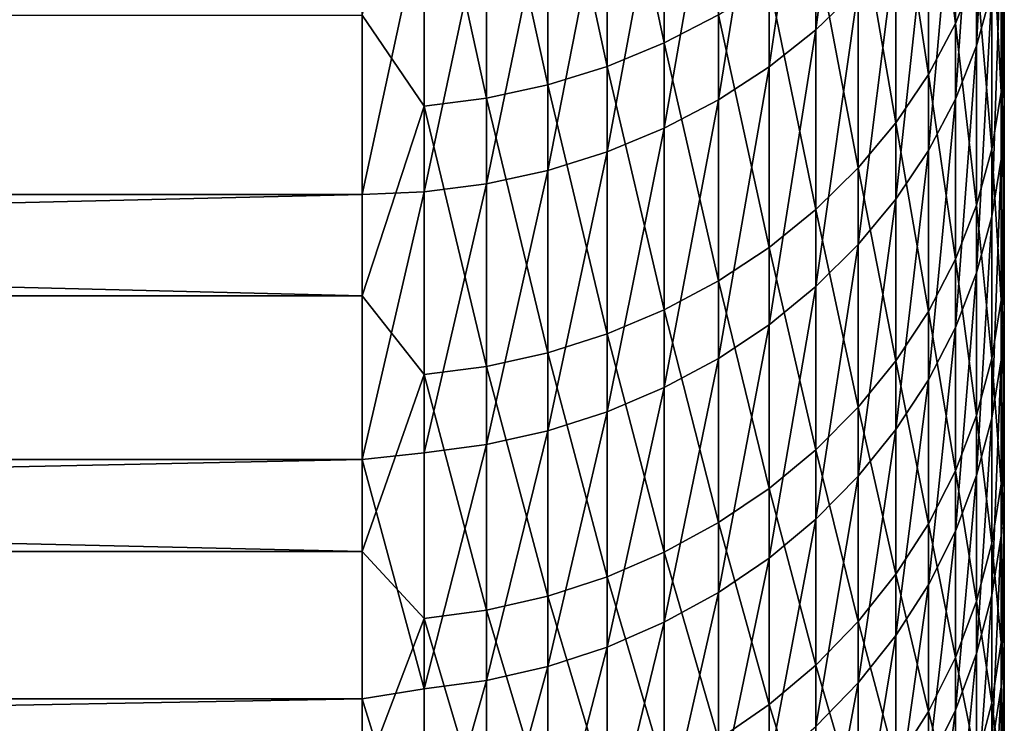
# Model space of a CAD drawing. Header units: metres. Extents: x -2 to 78, y -85 to 85.
# Tile 281 of 500: x 36.1 to 38.4, y 2.59 to 4.23. Entities that reach past the tile are written whole.
import ezdxf

# ---------------------------------------------------------------- set-up
doc = ezdxf.new("R2010")
doc.units = ezdxf.units.M
doc.layers.add('solid_20004802', color=7, linetype='CONTINUOUS')

msp = doc.modelspace()

# ---------------------------------------------------------------- linework, layer by layer
at = {"layer": 'solid_20004802'}
for points in [[(38.400002, 7.815601, 11.026788), (38.400002, 4.271861, 10.750716), (38.400002, 4.011542, 10.156479)], [(38.400002, 7.276263, 9.97641), (38.400002, 7.815601, 11.026788), (38.400002, 4.011542, 10.156479)], [(38.400002, 7.582482, -10.588888), (38.400002, 3.981, -10.084152), (38.400002, 4.239871, -10.679793)], [(38.400002, 7.582482, -10.588888), (38.400002, 7.064238, -9.523328), (38.400002, 3.981, -10.084152)], [(38.400002, 7.276263, 9.97641), (38.400002, 4.011542, 10.156479), (38.400002, 3.765696, 9.555083)], [(38.400002, 7.276263, 9.97641), (38.400002, 3.765696, 9.555083), (38.400002, 3.535, 8.947975)], [(38.400002, 6.79121, 8.898605), (38.400002, 7.276263, 9.97641), (38.400002, 3.535, 8.947975)], [(38.400002, 7.064238, -9.523328), (38.400002, 3.737086, -9.48223), (38.400002, 3.981, -10.084152)], [(38.400002, 7.064238, -9.523328), (38.400002, 6.601707, -8.432806), (38.400002, 3.737086, -9.48223)], [(38.400002, 6.79121, 8.898605), (38.400002, 3.535, 8.947975), (38.400002, 3.319525, 8.335174)], [(38.400002, 6.361163, 7.794914), (38.400002, 6.79121, 8.898605), (38.400002, 3.319525, 8.335174)], [(38.400002, 6.601707, -8.432806), (38.400002, 3.294473, -8.260715), (38.400002, 3.508101, -8.87404)], [(38.400002, 6.601707, -8.432806), (38.400002, 6.195965, -7.320082), (38.400002, 3.294473, -8.260715)], [(38.400002, 6.601707, -8.432806), (38.400002, 3.508101, -8.87404), (38.400002, 3.737086, -9.48223)], [(38.400002, 6.361163, 7.794914), (38.400002, 3.319525, 8.335174), (38.400002, 3.119201, 7.71666)], [(38.400002, 6.361163, 7.794914), (38.400002, 3.119201, 7.71666), (38.400002, 2.934484, 7.093831)], [(38.400002, 5.988379, 6.669883), (38.400002, 6.361163, 7.794914), (38.400002, 2.934484, 7.093831)], [(38.400002, 6.195965, -7.320082), (38.400002, 2.913343, -7.018644), (38.400002, 3.09623, -7.642247)], [(38.400002, 6.195965, -7.320082), (38.400002, 5.847909, -6.187472), (38.400002, 2.913343, -7.018644)], [(38.400002, 6.195965, -7.320082), (38.400002, 3.09623, -7.642247), (38.400002, 3.294473, -8.260715)], [(38.400002, 5.988379, 6.669883), (38.400002, 2.934484, 7.093831), (38.400002, 2.765447, 6.466793)], [(38.400002, 5.988379, 6.669883), (38.400002, 2.765447, 6.466793), (38.400002, 2.612018, 5.835438)], [(38.400002, 5.67417, 5.52783), (38.400002, 5.988379, 6.669883), (38.400002, 2.612018, 5.835438)], [(38.400002, 5.847909, -6.187472), (38.400002, 2.594692, -5.759517), (38.400002, 2.746154, -6.391069)], [(38.400002, 5.847909, -6.187472), (38.400002, 5.558735, -5.038735), (38.400002, 2.594692, -5.759517)], [(38.400002, 5.847909, -6.187472), (38.400002, 2.746154, -6.391069), (38.400002, 2.913343, -7.018644)], [(38.400002, 5.67417, 5.52783), (38.400002, 2.612018, 5.835438), (38.400002, 2.474448, 5.200836)], [(38.400002, 5.67417, 5.52783), (38.400002, 2.474448, 5.200836), (38.400002, 2.352754, 4.562951)], [(38.400002, 5.419191, 4.371161), (38.400002, 5.67417, 5.52783), (38.400002, 2.352754, 4.562951)], [(38.400002, 5.558735, -5.038735), (38.400002, 2.339112, -4.485678), (38.400002, 2.458927, -5.123992)], [(38.400002, 5.558735, -5.038735), (38.400002, 5.329101, -3.876831), (38.400002, 2.339112, -4.485678)], [(38.400002, 5.558735, -5.038735), (38.400002, 2.458927, -5.123992), (38.400002, 2.594692, -5.759517)], [(38.400002, 5.419191, 4.371161), (38.400002, 2.352754, 4.562951), (38.400002, 2.24692, 3.921818)], [(38.400002, 5.419191, 4.371161), (38.400002, 2.24692, 3.921818), (38.400002, 2.157144, 3.278614)], [(38.400002, 5.224083, 3.202677), (38.400002, 5.419191, 4.371161), (38.400002, 2.157144, 3.278614)], [(38.400002, 5.329101, -3.876831), (38.400002, 2.235276, -3.844565), (38.400002, 2.339112, -4.485678)], [(38.400002, 5.329101, -3.876831), (38.400002, 5.159521, -2.704159), (38.400002, 2.235276, -3.844565)], [(38.400002, 5.224083, 3.202677), (38.400002, 2.157144, 3.278614), (38.400002, 2.083457, 2.63331)], [(38.400002, 5.089424, 2.025978), (38.400002, 5.224083, 3.202677), (38.400002, 2.083457, 2.63331)], [(38.400002, 5.159521, -2.704159), (38.400002, 2.075618, -2.555177), (38.400002, 2.14739, -3.200663)], [(38.400002, 5.159521, -2.704159), (38.400002, 5.050602, -1.524588), (38.400002, 2.075618, -2.555177)], [(38.400002, 5.159521, -2.704159), (38.400002, 2.14739, -3.200663), (38.400002, 2.235276, -3.844565)], [(38.400002, 5.089424, 2.025978), (38.400002, 2.083457, 2.63331), (38.400002, 2.025828, 1.985935)], [(38.400002, 5.089424, 2.025978), (38.400002, 2.025828, 1.985935), (38.400002, 1.984371, 1.337748)], [(38.400002, 5.015474, 0.843535), (38.400002, 5.089424, 2.025978), (38.400002, 1.984371, 1.337748)], [(38.400002, 5.050602, -1.524588), (38.400002, 1.980478, -1.259451), (38.400002, 2.019991, -1.908106)], [(38.400002, 5.050602, -1.524588), (38.400002, 5.002542, -0.341219), (38.400002, 1.980478, -1.259451)], [(38.400002, 5.050602, -1.524588), (38.400002, 2.019991, -1.908106), (38.400002, 2.075618, -2.555177)], [(38.400002, 5.015474, 0.843535), (38.400002, 1.984371, 1.337748), (38.400002, 1.959121, 0.688774)], [(38.400002, 5.015474, 0.843535), (38.400002, 1.959121, 0.688774), (38.400002, 1.950043, 0.038989)], [(38.400002, 5.002542, -0.341219), (38.400002, 5.015474, 0.843535), (38.400002, 1.950043, 0.038989)], [(38.400002, 5.002542, -0.341219), (38.400002, 1.950043, 0.038989), (38.400002, 1.957153, -0.610418)], [(38.400002, 5.002542, -0.341219), (38.400002, 1.957153, -0.610418), (38.400002, 1.980478, -1.259451)], [(38.058956, 4.956393, 14.075331), (37.95993, 4.207518, 12.997892), (38.058956, 4.303276, 12.94558)], [(38.058956, 4.956393, 14.075331), (37.95993, 4.863274, 14.132209), (37.95993, 4.207518, 12.997892)], [(38.371151, 4.882036, 12.629401), (38.335323, 4.756604, 12.697926), (38.335323, 4.170267, 11.56013)], [(38.371151, 4.298863, 11.497746), (38.371151, 4.882036, 12.629401), (38.335323, 4.170267, 11.56013)], [(37.605797, 4.855829, -14.617113), (37.605797, 4.176654, -13.481871), (37.472527, 4.802679, -14.650681)], [(37.732254, 4.24248, -13.444619), (37.605797, 4.176654, -13.481871), (37.605797, 4.855829, -14.617113)], [(37.95993, 4.863274, 14.132209), (37.850677, 4.120748, 13.045295), (37.95993, 4.207518, 12.997892)], [(37.95993, 4.863274, 14.132209), (37.850677, 4.778896, 14.183748), (37.850677, 4.120748, 13.045295)], [(38.285648, 4.828636, -13.112907), (38.285648, 4.222166, -11.978107), (38.222603, 4.712728, -13.178501)], [(38.335323, 4.346058, -11.915696), (38.285648, 4.222166, -11.978107), (38.285648, 4.828636, -13.112907)], [(37.472527, 4.802679, -14.650681), (37.472527, 4.121944, -13.512831), (37.333736, 4.76084, -14.677105)], [(37.605797, 4.176654, -13.481871), (37.472527, 4.121944, -13.512831), (37.472527, 4.802679, -14.650681)], [(37.850677, 4.778896, 14.183748), (37.732254, 4.043804, 13.08733), (37.850677, 4.120748, 13.045295)], [(37.850677, 4.778896, 14.183748), (37.732254, 4.704072, 14.229451), (37.732254, 4.043804, 13.08733)], [(37.333736, 4.76084, -14.677105), (37.333736, 4.078878, -13.537203), (37.190758, 4.730718, -14.696129)], [(37.472527, 4.121944, -13.512831), (37.333736, 4.078878, -13.537203), (37.333736, 4.76084, -14.677105)], [(38.335323, 4.756604, 12.697926), (38.285648, 4.634861, 12.764433), (38.285648, 4.045454, 11.620679)], [(38.335323, 4.170267, 11.56013), (38.335323, 4.756604, 12.697926), (38.285648, 4.045454, 11.620679)], [(37.190758, 4.730718, -14.696129), (37.190758, 4.047871, -13.554749), (37.044975, 4.712601, -14.707571)], [(37.333736, 4.078878, -13.537203), (37.190758, 4.047871, -13.554749), (37.190758, 4.730718, -14.696129)], [(37.044975, 4.712601, -14.707571), (37.044975, 4.029222, -13.565303), (36.900002, 4.241304, -13.947289)], [(37.190758, 4.047871, -13.554749), (37.044975, 4.029222, -13.565303), (37.044975, 4.712601, -14.707571)], [(37.732254, 4.704072, 14.229451), (37.605797, 3.977427, 13.123591), (37.732254, 4.043804, 13.08733)], [(37.732254, 4.704072, 14.229451), (37.605797, 4.639525, 14.268877), (37.605797, 3.977427, 13.123591)], [(38.222603, 4.712728, -13.178501), (38.222603, 4.103224, -12.038025), (38.146793, 4.602762, -13.240731)], [(38.285648, 4.222166, -11.978107), (38.222603, 4.103224, -12.038025), (38.222603, 4.712728, -13.178501)], [(37.605797, 4.639525, 14.268877), (37.472527, 4.585878, 14.301645), (37.472527, 3.92226, 13.153729)], [(37.605797, 4.639525, 14.268877), (37.472527, 3.92226, 13.153729), (37.605797, 3.977427, 13.123591)], [(38.285648, 4.634861, 12.764433), (38.222603, 4.517984, 12.828283), (38.222603, 3.925628, 11.678807)], [(38.285648, 4.045454, 11.620679), (38.285648, 4.634861, 12.764433), (38.222603, 3.925628, 11.678807)], [(38.146793, 4.602762, -13.240731), (38.146793, 3.99038, -12.09487), (38.058956, 4.499801, -13.298999)], [(38.222603, 4.103224, -12.038025), (38.146793, 3.99038, -12.09487), (38.146793, 4.602762, -13.240731)], [(38.392776, 4.603877, -11.78582), (38.392776, 4.061785, -10.641711), (38.371151, 4.473706, -11.851394)], [(38.400002, 4.239871, -10.679793), (38.392776, 4.061785, -10.641711), (38.392776, 4.603877, -11.78582)], [(37.472527, 4.585878, 14.301645), (37.333736, 4.543649, 14.32744), (37.333736, 3.878834, 13.177453)], [(37.472527, 4.585878, 14.301645), (37.333736, 3.878834, 13.177453), (37.472527, 3.92226, 13.153729)], [(37.333736, 4.543649, 14.32744), (37.190758, 4.513245, 14.346011), (37.190758, 3.847568, 13.194534)], [(37.333736, 4.543649, 14.32744), (37.190758, 3.847568, 13.194534), (37.333736, 3.878834, 13.177453)], [(38.400002, 4.546426, 11.337314), (38.392776, 4.430001, 11.43413), (38.392776, 3.905104, 10.28203)], [(38.400002, 4.271861, 10.750716), (38.400002, 4.546426, 11.337314), (38.392776, 3.905104, 10.28203)], [(37.190758, 4.513245, 14.346011), (37.044975, 4.494958, 14.357181), (37.044975, 3.828763, 13.204807)], [(37.190758, 4.513245, 14.346011), (37.044975, 3.828763, 13.204807), (37.190758, 3.847568, 13.194534)], [(38.222603, 4.517984, 12.828283), (38.146793, 4.407099, 12.888861), (38.146793, 3.811946, 11.733956)], [(38.222603, 3.925628, 11.678807), (38.222603, 4.517984, 12.828283), (38.146793, 3.811946, 11.733956)], [(36.900002, 4.499817, 14.378592), (10.5, 4.500099, 14.379035), (10.5, 3.8226, 13.208174)], [(36.900002, 3.8226, 13.208174), (36.900002, 4.499817, 14.378592), (10.5, 3.8226, 13.208174)], [(37.044975, 4.494958, 14.357181), (36.900002, 4.499817, 14.378592), (36.900002, 3.8226, 13.208174)], [(37.044975, 4.494958, 14.357181), (36.900002, 3.8226, 13.208174), (37.044975, 3.828763, 13.204807)], [(38.058956, 4.499801, -13.298999), (38.058956, 3.884724, -12.148094), (37.95993, 4.404836, -13.352739)], [(38.146793, 3.99038, -12.09487), (38.058956, 3.884724, -12.148094), (38.058956, 4.499801, -13.298999)], [(38.371151, 4.473706, -11.851394), (38.371151, 3.928598, -10.700919), (38.335323, 4.346058, -11.915696)], [(38.392776, 4.061785, -10.641711), (38.371151, 3.928598, -10.700919), (38.371151, 4.473706, -11.851394)], [(38.392776, 4.430001, 11.43413), (38.371151, 4.298863, 11.497746), (38.371151, 3.771046, 10.339237)], [(38.392776, 3.905104, 10.28203), (38.392776, 4.430001, 11.43413), (38.371151, 3.771046, 10.339237)], [(37.95993, 4.404836, -13.352739), (37.95993, 3.787274, -12.197185), (37.850677, 4.318786, -13.401437)], [(38.058956, 3.884724, -12.148094), (37.95993, 3.787274, -12.197185), (37.95993, 4.404836, -13.352739)], [(38.146793, 4.407099, 12.888861), (38.058956, 4.303276, 12.94558), (38.058956, 3.705504, 11.785593)], [(38.146793, 3.811946, 11.733956), (38.146793, 4.407099, 12.888861), (38.058956, 3.705504, 11.785593)], [(38.335323, 4.346058, -11.915696), (38.335323, 3.797993, -10.75898), (38.285648, 4.222166, -11.978107)], [(38.371151, 3.928598, -10.700919), (38.335323, 3.797993, -10.75898), (38.335323, 4.346058, -11.915696)], [(37.850677, 4.318786, -13.401437), (37.850677, 3.698972, -12.241667), (37.732254, 4.24248, -13.444619)], [(37.95993, 3.787274, -12.197185), (37.850677, 3.698972, -12.241667), (37.850677, 4.318786, -13.401437)], [(38.058956, 4.303276, 12.94558), (37.95993, 4.207518, 12.997892), (37.95993, 3.60733, 11.833219)], [(38.058956, 3.705504, 11.785593), (38.058956, 4.303276, 12.94558), (37.95993, 3.60733, 11.833219)], [(38.371151, 4.298863, 11.497746), (38.335323, 4.170267, 11.56013), (38.335323, 3.639586, 10.395335)], [(38.371151, 3.771046, 10.339237), (38.371151, 4.298863, 11.497746), (38.335323, 3.639586, 10.395335)], [(38.400002, 4.011542, 10.156479), (38.400002, 4.271861, 10.750716), (38.392776, 3.905104, 10.28203)], [(36.900002, 4.241304, -13.947289), (36.900002, 3.585562, -12.764705), (10.5, 4.241238, -13.94717)], [(36.900002, 3.585562, -12.764705), (10.5, 3.585552, -12.764647), (10.5, 4.241238, -13.94717)], [(37.044975, 4.029222, -13.565303), (36.900002, 3.585562, -12.764705), (36.900002, 4.241304, -13.947289)], [(37.732254, 4.24248, -13.444619), (37.732254, 3.620668, -12.281113), (37.605797, 4.176654, -13.481871)], [(37.850677, 3.698972, -12.241667), (37.732254, 3.620668, -12.281113), (37.732254, 4.24248, -13.444619)], [(38.400002, 4.239871, -10.679793), (38.400002, 3.981, -10.084152), (38.392776, 4.061785, -10.641711)], [(38.285648, 4.222166, -11.978107), (38.285648, 3.67123, -10.815332), (38.222603, 4.103224, -12.038025)], [(38.335323, 3.797993, -10.75898), (38.285648, 3.67123, -10.815332), (38.285648, 4.222166, -11.978107)], [(37.95993, 4.207518, 12.997892), (37.850677, 4.120748, 13.045295), (37.850677, 3.518371, 11.876373)], [(37.95993, 3.60733, 11.833219), (37.95993, 4.207518, 12.997892), (37.850677, 3.518371, 11.876373)], [(37.605797, 4.176654, -13.481871), (37.605797, 3.55312, -12.31514), (37.472527, 4.121944, -13.512831)], [(37.732254, 3.620668, -12.281113), (37.605797, 3.55312, -12.31514), (37.605797, 4.176654, -13.481871)], [(38.335323, 4.170267, 11.56013), (38.285648, 4.045454, 11.620679), (38.285648, 3.511993, 10.449783)], [(38.335323, 3.639586, 10.395335), (38.335323, 4.170267, 11.56013), (38.285648, 3.511993, 10.449783)], [(37.472527, 4.121944, -13.512831), (37.472527, 3.496978, -12.343422), (37.333736, 4.078878, -13.537203)], [(37.605797, 3.55312, -12.31514), (37.472527, 3.496978, -12.343422), (37.472527, 4.121944, -13.512831)], [(37.850677, 4.120748, 13.045295), (37.732254, 4.043804, 13.08733), (37.732254, 3.439486, 11.914642)], [(37.850677, 3.518371, 11.876373), (37.850677, 4.120748, 13.045295), (37.732254, 3.439486, 11.914642)], [(38.222603, 4.103224, -12.038025), (38.222603, 3.549532, -10.869432), (38.146793, 3.99038, -12.09487)], [(38.285648, 3.67123, -10.815332), (38.222603, 3.549532, -10.869432), (38.222603, 4.103224, -12.038025)], [(37.333736, 4.078878, -13.537203), (37.333736, 3.452785, -12.365685), (37.190758, 4.047871, -13.554749)], [(37.472527, 3.496978, -12.343422), (37.333736, 3.452785, -12.365685), (37.333736, 4.078878, -13.537203)], [(38.392776, 4.061785, -10.641711), (38.392776, 3.575602, -9.472748), (38.371151, 3.928598, -10.700919)], [(38.400002, 3.737086, -9.48223), (38.392776, 3.575602, -9.472748), (38.392776, 4.061785, -10.641711)], [(38.400002, 3.981, -10.084152), (38.400002, 3.737086, -9.48223), (38.392776, 4.061785, -10.641711)], [(37.044975, 4.029222, -13.565303), (37.044975, 3.401829, -12.391353), (36.900002, 3.585562, -12.764705)], [(37.190758, 4.047871, -13.554749), (37.190758, 3.420966, -12.381713), (37.044975, 4.029222, -13.565303)], [(37.190758, 3.420966, -12.381713), (37.044975, 3.401829, -12.391353), (37.044975, 4.029222, -13.565303)], [(37.333736, 3.452785, -12.365685), (37.190758, 3.420966, -12.381713), (37.190758, 4.047871, -13.554749)], [(37.732254, 4.043804, 13.08733), (37.605797, 3.977427, 13.123591), (37.605797, 3.371435, 11.947654)], [(37.732254, 3.439486, 11.914642), (37.732254, 4.043804, 13.08733), (37.605797, 3.371435, 11.947654)], [(38.285648, 4.045454, 11.620679), (38.222603, 3.925628, 11.678807), (38.222603, 3.389499, 10.502055)], [(38.285648, 3.511993, 10.449783), (38.285648, 4.045454, 11.620679), (38.222603, 3.389499, 10.502055)], [(38.400002, 4.011542, 10.156479), (38.392776, 3.905104, 10.28203), (38.392776, 3.436482, 9.105918)], [(38.400002, 3.765696, 9.555083), (38.400002, 4.011542, 10.156479), (38.392776, 3.436482, 9.105918)], [(38.146793, 3.99038, -12.09487), (38.146793, 3.434074, -10.920759), (38.058956, 3.884724, -12.148094)], [(38.222603, 3.549532, -10.869432), (38.146793, 3.434074, -10.920759), (38.146793, 3.99038, -12.09487)], [(37.605797, 3.977427, 13.123591), (37.472527, 3.92226, 13.153729), (37.472527, 3.314876, 11.975092)], [(37.605797, 3.371435, 11.947654), (37.605797, 3.977427, 13.123591), (37.472527, 3.314876, 11.975092)], [(37.472527, 3.92226, 13.153729), (37.333736, 3.878834, 13.177453), (37.333736, 3.270355, 11.99669)], [(37.472527, 3.314876, 11.975092), (37.472527, 3.92226, 13.153729), (37.333736, 3.270355, 11.99669)], [(38.222603, 3.925628, 11.678807), (38.146793, 3.811946, 11.733956), (38.146793, 3.273285, 10.551647)], [(38.222603, 3.389499, 10.502055), (38.222603, 3.925628, 11.678807), (38.146793, 3.273285, 10.551647)], [(38.371151, 3.928598, -10.700919), (38.371151, 3.439711, -9.525453), (38.335323, 3.797993, -10.75898)], [(38.392776, 3.575602, -9.472748), (38.371151, 3.439711, -9.525453), (38.371151, 3.928598, -10.700919)], [(38.392776, 3.905104, 10.28203), (38.371151, 3.771046, 10.339237), (38.371151, 3.299816, 9.156581)], [(38.392776, 3.436482, 9.105918), (38.392776, 3.905104, 10.28203), (38.371151, 3.299816, 9.156581)], [(37.333736, 3.878834, 13.177453), (37.190758, 3.847568, 13.194534), (37.190758, 3.2383, 12.01224)], [(37.333736, 3.270355, 11.99669), (37.333736, 3.878834, 13.177453), (37.190758, 3.2383, 12.01224)], [(38.058956, 3.884724, -12.148094), (38.058956, 3.325969, -10.968818), (37.95993, 3.787274, -12.197185)], [(38.146793, 3.434074, -10.920759), (38.058956, 3.325969, -10.968818), (38.058956, 3.884724, -12.148094)], [(37.190758, 3.847568, 13.194534), (37.044975, 3.828763, 13.204807), (37.044975, 3.219021, 12.021592)], [(37.190758, 3.2383, 12.01224), (37.190758, 3.847568, 13.194534), (37.044975, 3.219021, 12.021592)], [(36.900002, 3.8226, 13.208174), (10.5, 3.8226, 13.208174), (10.5, 3.203409, 12.005459)], [(36.900002, 3.203629, 12.005935), (36.900002, 3.8226, 13.208174), (10.5, 3.203409, 12.005459)], [(37.044975, 3.828763, 13.204807), (36.900002, 3.8226, 13.208174), (36.900002, 3.203629, 12.005935)], [(37.044975, 3.219021, 12.021592), (37.044975, 3.828763, 13.204807), (36.900002, 3.203629, 12.005935)], [(38.146793, 3.811946, 11.733956), (38.058956, 3.705504, 11.785593), (38.058956, 3.164473, 10.598081)], [(38.146793, 3.273285, 10.551647), (38.146793, 3.811946, 11.733956), (38.058956, 3.164473, 10.598081)], [(38.335323, 3.797993, -10.75898), (38.335323, 3.306453, -9.577135), (38.285648, 3.67123, -10.815332)], [(38.371151, 3.439711, -9.525453), (38.335323, 3.306453, -9.577135), (38.335323, 3.797993, -10.75898)], [(37.95993, 3.787274, -12.197185), (37.95993, 3.226262, -11.013143), (37.850677, 3.698972, -12.241667)], [(38.058956, 3.325969, -10.968818), (37.95993, 3.226262, -11.013143), (37.95993, 3.787274, -12.197185)], [(38.371151, 3.771046, 10.339237), (38.335323, 3.639586, 10.395335), (38.335323, 3.1658, 9.206262)], [(38.371151, 3.299816, 9.156581), (38.371151, 3.771046, 10.339237), (38.335323, 3.1658, 9.206262)], [(38.400002, 3.535, 8.947975), (38.400002, 3.765696, 9.555083), (38.392776, 3.436482, 9.105918)], [(38.400002, 3.737086, -9.48223), (38.400002, 3.508101, -8.87404), (38.392776, 3.575602, -9.472748)], [(38.058956, 3.705504, 11.785593), (37.95993, 3.60733, 11.833219), (37.95993, 3.064112, 10.640907)], [(38.058956, 3.164473, 10.598081), (38.058956, 3.705504, 11.785593), (37.95993, 3.064112, 10.640907)], [(37.850677, 3.698972, -12.241667), (37.850677, 3.135913, -11.053307), (37.732254, 3.620668, -12.281113)], [(37.95993, 3.226262, -11.013143), (37.850677, 3.135913, -11.053307), (37.850677, 3.698972, -12.241667)], [(38.285648, 3.67123, -10.815332), (38.285648, 3.177115, -9.627297), (38.222603, 3.549532, -10.869432)], [(38.335323, 3.306453, -9.577135), (38.285648, 3.177115, -9.627297), (38.285648, 3.67123, -10.815332)], [(38.335323, 3.639586, 10.395335), (38.285648, 3.511993, 10.449783), (38.285648, 3.035725, 9.254481)], [(38.335323, 3.1658, 9.206262), (38.335323, 3.639586, 10.395335), (38.285648, 3.035725, 9.254481)], [(37.732254, 3.620668, -12.281113), (37.732254, 3.055796, -11.088923), (37.605797, 3.55312, -12.31514)], [(37.850677, 3.135913, -11.053307), (37.732254, 3.055796, -11.088923), (37.732254, 3.620668, -12.281113)], [(37.95993, 3.60733, 11.833219), (37.850677, 3.518371, 11.876373), (37.850677, 2.973172, 10.679714)], [(37.95993, 3.064112, 10.640907), (37.95993, 3.60733, 11.833219), (37.850677, 2.973172, 10.679714)], [(36.900002, 3.585562, -12.764705), (36.900002, 2.988635, -11.55137), (10.5, 3.585552, -12.764647)], [(36.900002, 2.988635, -11.55137), (10.5, 2.988716, -11.55152), (10.5, 3.585552, -12.764647)], [(37.044975, 3.401829, -12.391353), (36.900002, 2.988635, -11.55137), (36.900002, 3.585562, -12.764705)], [(38.392776, 3.575602, -9.472748), (38.392776, 3.146464, -8.281661), (38.371151, 3.439711, -9.525453)], [(38.400002, 3.294473, -8.260715), (38.392776, 3.146464, -8.281661), (38.392776, 3.575602, -9.472748)], [(38.400002, 3.508101, -8.87404), (38.400002, 3.294473, -8.260715), (38.392776, 3.575602, -9.472748)], [(37.605797, 3.55312, -12.31514), (37.605797, 2.986682, -11.119647), (37.472527, 3.496978, -12.343422)], [(37.732254, 3.055796, -11.088923), (37.605797, 2.986682, -11.119647), (37.605797, 3.55312, -12.31514)], [(38.222603, 3.549532, -10.869432), (38.222603, 3.052946, -9.675455), (38.146793, 3.434074, -10.920759)], [(38.285648, 3.177115, -9.627297), (38.222603, 3.052946, -9.675455), (38.222603, 3.549532, -10.869432)], [(38.400002, 3.535, 8.947975), (38.392776, 3.436482, 9.105918), (38.392776, 3.025229, 7.908537)], [(38.400002, 3.319525, 8.335174), (38.400002, 3.535, 8.947975), (38.392776, 3.025229, 7.908537)], [(37.472527, 3.496978, -12.343422), (37.472527, 2.92924, -11.145184), (37.333736, 3.452785, -12.365685)], [(37.605797, 2.986682, -11.119647), (37.472527, 2.92924, -11.145184), (37.472527, 3.496978, -12.343422)], [(37.850677, 3.518371, 11.876373), (37.732254, 3.439486, 11.914642), (37.732254, 2.89253, 10.714127)], [(37.850677, 2.973172, 10.679714), (37.850677, 3.518371, 11.876373), (37.732254, 2.89253, 10.714127)], [(38.285648, 3.511993, 10.449783), (38.222603, 3.389499, 10.502055), (38.222603, 2.910848, 9.300775)], [(38.285648, 3.035725, 9.254481), (38.285648, 3.511993, 10.449783), (38.222603, 2.910848, 9.300775)], [(37.333736, 3.452785, -12.365685), (37.333736, 2.884022, -11.165285), (37.190758, 3.420966, -12.381713)], [(37.472527, 2.92924, -11.145184), (37.333736, 2.884022, -11.165285), (37.333736, 3.452785, -12.365685)], [(37.732254, 3.439486, 11.914642), (37.605797, 3.371435, 11.947654), (37.605797, 2.822964, 10.743813)], [(37.732254, 2.89253, 10.714127), (37.732254, 3.439486, 11.914642), (37.605797, 2.822964, 10.743813)], [(38.146793, 3.434074, -10.920759), (38.146793, 2.935143, -9.721144), (38.058956, 3.325969, -10.968818)], [(38.222603, 3.052946, -9.675455), (38.146793, 2.935143, -9.721144), (38.146793, 3.434074, -10.920759)], [(38.371151, 3.439711, -9.525453), (38.371151, 3.008185, -8.327738), (38.335323, 3.306453, -9.577135)], [(38.392776, 3.146464, -8.281661), (38.371151, 3.008185, -8.327738), (38.371151, 3.439711, -9.525453)], [(38.392776, 3.436482, 9.105918), (38.371151, 3.299816, 9.156581), (38.371151, 2.886275, 7.952538)], [(38.392776, 3.025229, 7.908537), (38.392776, 3.436482, 9.105918), (38.371151, 2.886275, 7.952538)], [(37.190758, 3.420966, -12.381713), (37.190758, 2.851466, -11.179757), (37.044975, 3.401829, -12.391353)], [(37.333736, 2.884022, -11.165285), (37.190758, 2.851466, -11.179757), (37.190758, 3.420966, -12.381713)], [(37.044975, 3.401829, -12.391353), (37.044975, 2.831886, -11.188461), (36.900002, 2.988635, -11.55137)], [(37.190758, 2.851466, -11.179757), (37.044975, 2.831886, -11.188461), (37.044975, 3.401829, -12.391353)], [(38.222603, 3.389499, 10.502055), (38.146793, 3.273285, 10.551647), (38.146793, 2.792374, 9.344694)], [(38.222603, 2.910848, 9.300775), (38.222603, 3.389499, 10.502055), (38.146793, 2.792374, 9.344694)], [(37.605797, 3.371435, 11.947654), (37.472527, 3.314876, 11.975092), (37.472527, 2.765146, 10.768486)], [(37.605797, 2.822964, 10.743813), (37.605797, 3.371435, 11.947654), (37.472527, 2.765146, 10.768486)], [(37.472527, 3.314876, 11.975092), (37.333736, 3.270355, 11.99669), (37.333736, 2.719632, 10.787908)], [(37.472527, 2.765146, 10.768486), (37.472527, 3.314876, 11.975092), (37.333736, 2.719632, 10.787908)], [(38.058956, 3.325969, -10.968818), (38.058956, 2.824843, -9.763923), (37.95993, 3.226262, -11.013143)], [(38.146793, 2.935143, -9.721144), (38.058956, 2.824843, -9.763923), (38.058956, 3.325969, -10.968818)], [(38.400002, 3.119201, 7.71666), (38.400002, 3.319525, 8.335174), (38.392776, 3.025229, 7.908537)], [(38.335323, 3.306453, -9.577135), (38.335323, 2.872586, -8.372922), (38.285648, 3.177115, -9.627297)], [(38.371151, 3.008185, -8.327738), (38.335323, 2.872586, -8.372922), (38.335323, 3.306453, -9.577135)], [(38.371151, 3.299816, 9.156581), (38.335323, 3.1658, 9.206262), (38.335323, 2.750015, 7.995687)], [(38.371151, 2.886275, 7.952538), (38.371151, 3.299816, 9.156581), (38.335323, 2.750015, 7.995687)], [(38.400002, 3.294473, -8.260715), (38.400002, 3.09623, -7.642247), (38.392776, 3.146464, -8.281661)], [(37.333736, 3.270355, 11.99669), (37.190758, 3.2383, 12.01224), (37.190758, 2.686864, 10.801891)], [(37.333736, 2.719632, 10.787908), (37.333736, 3.270355, 11.99669), (37.190758, 2.686864, 10.801891)], [(38.146793, 3.273285, 10.551647), (38.058956, 3.164473, 10.598081), (38.058956, 2.681446, 9.385817)], [(38.146793, 2.792374, 9.344694), (38.146793, 3.273285, 10.551647), (38.058956, 2.681446, 9.385817)], [(37.190758, 3.2383, 12.01224), (37.044975, 3.219021, 12.021592), (37.044975, 2.667156, 10.810301)], [(37.190758, 2.686864, 10.801891), (37.190758, 3.2383, 12.01224), (37.044975, 2.667156, 10.810301)], [(37.95993, 3.226262, -11.013143), (37.95993, 2.72311, -9.803378), (37.850677, 3.135913, -11.053307)], [(38.058956, 2.824843, -9.763923), (37.95993, 2.72311, -9.803378), (37.95993, 3.226262, -11.013143)], [(36.900002, 3.203629, 12.005935), (10.5, 3.203409, 12.005459), (10.5, 2.644457, 10.774883)], [(36.900002, 2.644394, 10.774773), (36.900002, 3.203629, 12.005935), (10.5, 2.644457, 10.774883)], [(37.044975, 2.667156, 10.810301), (37.044975, 3.219021, 12.021592), (36.900002, 3.203629, 12.005935)], [(37.044975, 2.667156, 10.810301), (36.900002, 3.203629, 12.005935), (36.900002, 2.644394, 10.774773)], [(38.285648, 3.177115, -9.627297), (38.285648, 2.740976, -8.416778), (38.222603, 3.052946, -9.675455)], [(38.335323, 2.872586, -8.372922), (38.285648, 2.740976, -8.416778), (38.285648, 3.177115, -9.627297)], [(38.058956, 3.164473, 10.598081), (37.95993, 3.064112, 10.640907), (37.95993, 2.579134, 9.423744)], [(38.058956, 2.681446, 9.385817), (38.058956, 3.164473, 10.598081), (37.95993, 2.579134, 9.423744)], [(38.335323, 3.1658, 9.206262), (38.285648, 3.035725, 9.254481), (38.285648, 2.617763, 8.037566)], [(38.335323, 2.750015, 7.995687), (38.335323, 3.1658, 9.206262), (38.285648, 2.617763, 8.037566)], [(37.850677, 3.135913, -11.053307), (37.850677, 2.630926, -9.839131), (37.732254, 3.055796, -11.088923)], [(37.95993, 2.72311, -9.803378), (37.850677, 2.630926, -9.839131), (37.850677, 3.135913, -11.053307)], [(38.392776, 3.146464, -8.281661), (38.392776, 2.775372, -7.071231), (38.371151, 3.008185, -8.327738)], [(38.400002, 3.09623, -7.642247), (38.392776, 2.775372, -7.071231), (38.392776, 3.146464, -8.281661)], [(38.400002, 3.119201, 7.71666), (38.392776, 3.025229, 7.908537), (38.392776, 2.672306, 6.692687)], [(38.400002, 2.934484, 7.093831), (38.400002, 3.119201, 7.71666), (38.392776, 2.672306, 6.692687)], [(38.400002, 3.09623, -7.642247), (38.400002, 2.913343, -7.018644), (38.392776, 2.775372, -7.071231)], [(37.95993, 3.064112, 10.640907), (37.850677, 2.973172, 10.679714), (37.850677, 2.486425, 9.458113)], [(37.95993, 2.579134, 9.423744), (37.95993, 3.064112, 10.640907), (37.850677, 2.486425, 9.458113)], [(37.732254, 3.055796, -11.088923), (37.732254, 2.549181, -9.870834), (37.605797, 2.986682, -11.119647)], [(37.850677, 2.630926, -9.839131), (37.732254, 2.549181, -9.870834), (37.732254, 3.055796, -11.088923)], [(38.222603, 3.052946, -9.675455), (38.222603, 2.614625, -8.458879), (38.146793, 2.935143, -9.721144)], [(38.285648, 2.740976, -8.416778), (38.222603, 2.614625, -8.458879), (38.222603, 3.052946, -9.675455)], [(38.285648, 3.035725, 9.254481), (38.222603, 2.910848, 9.300775), (38.222603, 2.490795, 8.077772)], [(38.285648, 2.617763, 8.037566), (38.285648, 3.035725, 9.254481), (38.222603, 2.490795, 8.077772)], [(38.392776, 3.025229, 7.908537), (38.371151, 2.886275, 7.952538), (38.371151, 2.531388, 6.729923)], [(38.392776, 2.672306, 6.692687), (38.392776, 3.025229, 7.908537), (38.371151, 2.531388, 6.729923)], [(38.371151, 3.008185, -8.327738), (38.371151, 2.635028, -7.110574), (38.335323, 2.872586, -8.372922)], [(38.392776, 2.775372, -7.071231), (38.371151, 2.635028, -7.110574), (38.371151, 3.008185, -8.327738)], [(36.900002, 2.451964, -10.310206), (10.5, 2.45192, -10.310091), (10.5, 2.988716, -11.55152)], [(36.900002, 2.988635, -11.55137), (36.900002, 2.451964, -10.310206), (10.5, 2.988716, -11.55152)], [(37.044975, 2.831886, -11.188461), (36.900002, 2.451964, -10.310206), (36.900002, 2.988635, -11.55137)], [(37.605797, 2.986682, -11.119647), (37.605797, 2.478664, -9.898184), (37.472527, 2.92924, -11.145184)], [(37.732254, 2.549181, -9.870834), (37.605797, 2.478664, -9.898184), (37.605797, 2.986682, -11.119647)], [(37.850677, 2.973172, 10.679714), (37.732254, 2.89253, 10.714127), (37.732254, 2.404215, 9.488588)], [(37.850677, 2.486425, 9.458113), (37.850677, 2.973172, 10.679714), (37.732254, 2.404215, 9.488588)], [(37.472527, 2.92924, -11.145184), (37.472527, 2.420055, -9.920916), (37.333736, 2.884022, -11.165285)], [(37.605797, 2.478664, -9.898184), (37.472527, 2.420055, -9.920916), (37.472527, 2.92924, -11.145184)], [(38.146793, 2.935143, -9.721144), (38.146793, 2.494751, -8.498824), (38.058956, 2.824843, -9.763923)], [(38.222603, 2.614625, -8.458879), (38.146793, 2.494751, -8.498824), (38.146793, 2.935143, -9.721144)], [(38.400002, 2.765447, 6.466793), (38.400002, 2.934484, 7.093831), (38.392776, 2.672306, 6.692687)], [(38.222603, 2.910848, 9.300775), (38.146793, 2.792374, 9.344694), (38.146793, 2.370337, 8.115916)], [(38.222603, 2.490795, 8.077772), (38.222603, 2.910848, 9.300775), (38.146793, 2.370337, 8.115916)], [(38.400002, 2.913343, -7.018644), (38.400002, 2.746154, -6.391069), (38.392776, 2.775372, -7.071231)], [(37.333736, 2.884022, -11.165285), (37.333736, 2.373919, -9.938808), (37.190758, 2.851466, -11.179757)], [(37.472527, 2.420055, -9.920916), (37.333736, 2.373919, -9.938808), (37.333736, 2.884022, -11.165285)], [(37.732254, 2.89253, 10.714127), (37.605797, 2.822964, 10.743813), (37.605797, 2.333296, 9.514879)], [(37.732254, 2.404215, 9.488588), (37.732254, 2.89253, 10.714127), (37.605797, 2.333296, 9.514879)], [(38.371151, 2.886275, 7.952538), (38.335323, 2.750015, 7.995687), (38.335323, 2.393202, 6.766438)], [(38.371151, 2.531388, 6.729923), (38.371151, 2.886275, 7.952538), (38.335323, 2.393202, 6.766438)], [(38.335323, 2.872586, -8.372922), (38.335323, 2.497405, -7.149154), (38.285648, 2.740976, -8.416778)], [(38.371151, 2.635028, -7.110574), (38.335323, 2.497405, -7.149154), (38.335323, 2.872586, -8.372922)], [(37.044975, 2.831886, -11.188461), (37.044975, 2.320724, -9.959439), (36.900002, 2.451964, -10.310206)], [(37.190758, 2.851466, -11.179757), (37.190758, 2.340702, -9.951692), (37.044975, 2.831886, -11.188461)], [(37.190758, 2.340702, -9.951692), (37.044975, 2.320724, -9.959439), (37.044975, 2.831886, -11.188461)], [(37.333736, 2.373919, -9.938808), (37.190758, 2.340702, -9.951692), (37.190758, 2.851466, -11.179757)], [(37.605797, 2.822964, 10.743813), (37.472527, 2.765146, 10.768486), (37.472527, 2.274353, 9.53673)], [(37.605797, 2.333296, 9.514879), (37.605797, 2.822964, 10.743813), (37.472527, 2.274353, 9.53673)], [(38.058956, 2.824843, -9.763923), (38.058956, 2.382513, -8.536223), (37.95993, 2.72311, -9.803378)], [(38.146793, 2.494751, -8.498824), (38.058956, 2.382513, -8.536223), (38.058956, 2.824843, -9.763923)], [(38.146793, 2.792374, 9.344694), (38.058956, 2.681446, 9.385817), (38.058956, 2.257552, 8.151631)], [(38.146793, 2.370337, 8.115916), (38.146793, 2.792374, 9.344694), (38.058956, 2.257552, 8.151631)], [(37.472527, 2.765146, 10.768486), (37.333736, 2.719632, 10.787908), (37.333736, 2.227954, 9.55393)], [(37.472527, 2.274353, 9.53673), (37.472527, 2.765146, 10.768486), (37.333736, 2.227954, 9.55393)], [(38.392776, 2.775372, -7.071231), (38.392776, 2.463194, -5.844287), (38.371151, 2.635028, -7.110574)], [(38.400002, 2.746154, -6.391069), (38.392776, 2.463194, -5.844287), (38.392776, 2.775372, -7.071231)], [(38.400002, 2.765447, 6.466793), (38.392776, 2.672306, 6.692687), (38.392776, 2.378536, 5.461205)], [(38.400002, 2.612018, 5.835438), (38.400002, 2.765447, 6.466793), (38.392776, 2.378536, 5.461205)], [(38.285648, 2.740976, -8.416778), (38.285648, 2.36383, -7.1866), (38.222603, 2.614625, -8.458879)], [(38.335323, 2.750015, 7.995687), (38.285648, 2.617763, 8.037566), (38.285648, 2.259081, 6.801878)], [(38.335323, 2.393202, 6.766438), (38.335323, 2.750015, 7.995687), (38.285648, 2.259081, 6.801878)], [(38.335323, 2.497405, -7.149154), (38.285648, 2.36383, -7.1866), (38.285648, 2.740976, -8.416778)], [(38.400002, 2.746154, -6.391069), (38.400002, 2.594692, -5.759517), (38.392776, 2.463194, -5.844287)], [(37.333736, 2.719632, 10.787908), (37.190758, 2.686864, 10.801891), (37.190758, 2.194548, 9.566314)], [(37.333736, 2.227954, 9.55393), (37.333736, 2.719632, 10.787908), (37.190758, 2.194548, 9.566314)], [(37.95993, 2.72311, -9.803378), (37.95993, 2.278993, -8.570719), (37.850677, 2.630926, -9.839131)], [(38.058956, 2.382513, -8.536223), (37.95993, 2.278993, -8.570719), (37.95993, 2.72311, -9.803378)], [(37.190758, 2.686864, 10.801891), (37.044975, 2.667156, 10.810301), (37.044975, 2.174456, 9.573762)], [(37.190758, 2.194548, 9.566314), (37.190758, 2.686864, 10.801891), (37.044975, 2.174456, 9.573762)], [(38.058956, 2.681446, 9.385817), (37.95993, 2.579134, 9.423744), (37.95993, 2.153527, 8.184571)], [(38.058956, 2.257552, 8.151631), (38.058956, 2.681446, 9.385817), (37.95993, 2.153527, 8.184571)], [(38.392776, 2.672306, 6.692687), (38.371151, 2.531388, 6.729923), (38.371151, 2.235984, 5.491589)], [(38.392776, 2.378536, 5.461205), (38.392776, 2.672306, 6.692687), (38.371151, 2.235984, 5.491589)], [(37.044975, 2.174456, 9.573762), (37.044975, 2.667156, 10.810301), (36.900002, 2.644394, 10.774773)], [(36.900002, 2.644394, 10.774773), (10.5, 2.644457, 10.774883), (10.5, 2.146252, 9.517679)], [(36.900002, 2.146243, 9.517653), (36.900002, 2.644394, 10.774773), (10.5, 2.146252, 9.517679)], [(37.044975, 2.174456, 9.573762), (36.900002, 2.644394, 10.774773), (36.900002, 2.146243, 9.517653)], [(37.850677, 2.630926, -9.839131), (37.850677, 2.18519, -8.601975), (37.732254, 2.549181, -9.870834)], [(37.95993, 2.278993, -8.570719), (37.850677, 2.18519, -8.601975), (37.850677, 2.630926, -9.839131)], [(38.371151, 2.635028, -7.110574), (38.371151, 2.321113, -5.876803), (38.335323, 2.497405, -7.149154)], [(38.392776, 2.463194, -5.844287), (38.371151, 2.321113, -5.876803), (38.371151, 2.635028, -7.110574)], [(38.222603, 2.614625, -8.458879), (38.222603, 2.235592, -7.222548), (38.146793, 2.494751, -8.498824)], [(38.285648, 2.617763, 8.037566), (38.222603, 2.490795, 8.077772), (38.222603, 2.13032, 6.835903)], [(38.285648, 2.259081, 6.801878), (38.285648, 2.617763, 8.037566), (38.222603, 2.13032, 6.835903)], [(38.285648, 2.36383, -7.1866), (38.222603, 2.235592, -7.222548), (38.222603, 2.614625, -8.458879)], [(38.400002, 2.474448, 5.200836), (38.400002, 2.612018, 5.835438), (38.392776, 2.378536, 5.461205)], [(38.400002, 2.594692, -5.759517), (38.400002, 2.458927, -5.123992), (38.392776, 2.463194, -5.844287)]]:
    msp.add_3dface(points, dxfattribs=at)

doc.saveas('drawing.dxf')
